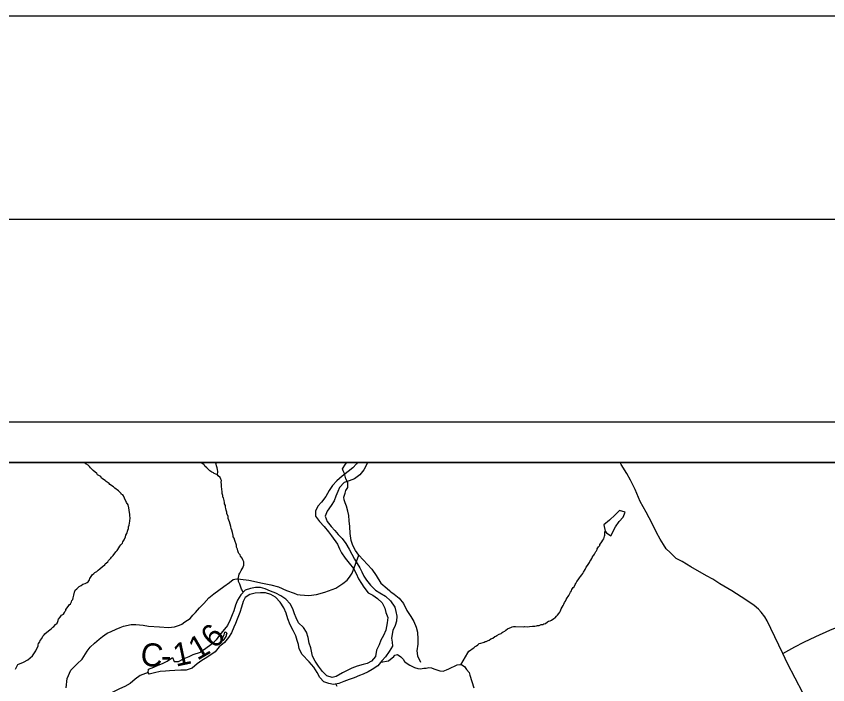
# Model space of a CAD drawing. Extents: x 0 to 34, y 0 to 22.
# Drawn here: x 4.243 to 6.245, y 20.352 to 22 of the extents above; entities that cross this region are included whole.
import ezdxf

# ---------------------------------------------------------------- set-up
doc = ezdxf.new("R2010")
doc.units = 0
for name, color, linetype in [('GM_X_Corporation', 7, 'Continuous'), ('GM_X_County_Road', 7, 'Continuous'), ('GM_X_County_Road_Text', 7, 'Continuous'), ('GM_X_Major_River', 7, 'Continuous'), ('GM_X_Minor_Lake', 7, 'Continuous'), ('GM_X_Minor_River', 7, 'Continuous'), ('GM_X_Township_Road', 7, 'Continuous'), ('SH_Border', 7, 'Continuous'), ('SH_Cut_Line', 7, 'Continuous'), ('SH_Data', 7, 'Continuous')]:
    doc.layers.add(name, color=color, linetype=linetype)

msp = doc.modelspace()

# ---------------------------------------------------------------- linework, layer by layer
at = {"layer": 'GM_X_Corporation'}
msp.add_lwpolyline([(8.9, 20.9), (3.0971, 20.9)], dxfattribs=at)
at = {"layer": 'GM_X_County_Road'}
for points in [[(5.0545, 20.8659), (5.0528, 20.8726), (5.0493, 20.8796), (5.0479, 20.8846), (5.0549, 20.8958), (5.0585, 20.9)], [(4.3659, 20.3445), (4.3681, 20.367), (4.3778, 20.3878), (4.3931, 20.4032), (4.4056, 20.4152), (4.4175, 20.4347), (4.425, 20.4444), (4.436, 20.4548), (4.4474, 20.464), (4.4558, 20.471), (4.467, 20.4788), (4.4771, 20.4833), (4.4892, 20.4889), (4.4991, 20.4928), (4.5074, 20.4961), (4.5266, 20.5006), (4.5378, 20.5006), (4.5561, 20.4984), (4.5692, 20.4966), (4.5959, 20.4944), (4.6182, 20.4934), (4.633, 20.495), (4.6452, 20.4989), (4.6513, 20.501), (4.659, 20.5073), (4.6717, 20.5154), (4.6788, 20.5233), (4.6853, 20.5303), (4.6949, 20.5419), (4.7053, 20.5523), (4.7177, 20.5663), (4.7301, 20.5758), (4.755, 20.5938), (4.7686, 20.604), (4.7776, 20.611), (4.7865, 20.6129), (4.7962, 20.612), (4.8169, 20.6094), (4.85, 20.6025), (4.8706, 20.598), (4.8897, 20.5929), (4.9094, 20.5844), (4.928, 20.5775), (4.9354, 20.5746), (4.9433, 20.5733), (4.9538, 20.5728), (4.9647, 20.5723), (4.9833, 20.5741), (5.0042, 20.58), (5.0315, 20.5902), (5.0485, 20.6011), (5.0589, 20.6095), (5.065, 20.6174), (5.0717, 20.627), (5.0796, 20.6492), (5.0881, 20.6717), (5.0799, 20.6829), (5.073, 20.6955), (5.0694, 20.7073), (5.0665, 20.7245), (5.0656, 20.7423), (5.064, 20.7561), (5.0631, 20.7693), (5.0605, 20.7802), (5.0571, 20.7918), (5.0542, 20.8005), (5.0515, 20.8079), (5.0511, 20.8142), (5.0542, 20.8242), (5.0562, 20.8305), (5.0605, 20.838), (5.0611, 20.8448), (5.0605, 20.8506), (5.0562, 20.8592), (5.0545, 20.8659)]]:
    msp.add_lwpolyline(points, dxfattribs=at)
at = {"layer": 'GM_X_Major_River'}
for points in [[(5.0843, 20.9), (5.0818, 20.8967), (5.0729, 20.8866), (5.0613, 20.8773), (5.0467, 20.8659), (5.0336, 20.8547), (5.0232, 20.8432), (5.015, 20.8308), (5.0067, 20.8162), (4.9955, 20.802), (4.9869, 20.7919), (4.9814, 20.7795), (4.9812, 20.7673), (4.9908, 20.7547), (5.0022, 20.7419), (5.013, 20.7288), (5.0207, 20.7192), (5.0355, 20.6985), (5.0406, 20.6866), (5.0449, 20.6767), (5.0541, 20.6636), (5.0637, 20.6513), (5.0745, 20.6382), (5.0811, 20.6259), (5.0872, 20.6129), (5.0942, 20.6018), (5.1005, 20.5922), (5.1108, 20.5787), (5.1224, 20.5724), (5.134, 20.5643), (5.1456, 20.5542), (5.1521, 20.5404), (5.1542, 20.5298), (5.1596, 20.5175), (5.1579, 20.5043), (5.1549, 20.4861), (5.1489, 20.4734), (5.1419, 20.4621), (5.1382, 20.45), (5.1316, 20.4373), (5.129, 20.4214)], [(5.1101, 20.9), (5.1095, 20.8988), (5.1001, 20.8819), (5.09, 20.8696), (5.0773, 20.8596), (5.0643, 20.8545), (5.0517, 20.8502), (5.0401, 20.8383), (5.0358, 20.8285), (5.0314, 20.8172), (5.0274, 20.8055), (5.0195, 20.7936), (5.0094, 20.7797), (5.005, 20.7673), (5.0101, 20.7547), (5.0193, 20.7424), (5.029, 20.7319), (5.0371, 20.7223), (5.0464, 20.7123), (5.0556, 20.7004), (5.0641, 20.6865), (5.0703, 20.6739), (5.0772, 20.6613), (5.0838, 20.6509), (5.0904, 20.6398), (5.0955, 20.6302), (5.1006, 20.6195), (5.1069, 20.6099), (5.1165, 20.5972), (5.1291, 20.5852), (5.14, 20.5786), (5.1535, 20.57), (5.1661, 20.5587), (5.1768, 20.5434), (5.1796, 20.5327), (5.1813, 20.5213), (5.1807, 20.5088), (5.1774, 20.4982), (5.1719, 20.4854), (5.1685, 20.4665), (5.1702, 20.457), (5.1708, 20.4472), (5.1626, 20.434), (5.1536, 20.4209)], [(4.9739, 20.4224), (4.9699, 20.4426), (4.9656, 20.4548), (4.9628, 20.4681), (4.9589, 20.4814), (4.9516, 20.4933), (4.9393, 20.5046), (4.9331, 20.5168), (4.9291, 20.5264), (4.9248, 20.5393), (4.9182, 20.5512), (4.9078, 20.5632), (4.8959, 20.5714), (4.8835, 20.578), (4.8703, 20.5828), (4.8572, 20.5884), (4.8455, 20.5913), (4.8334, 20.5919), (4.8208, 20.5894), (4.8079, 20.5847), (4.797, 20.5736), (4.7888, 20.5601), (4.7837, 20.5477), (4.7792, 20.5345), (4.7752, 20.5239), (4.7708, 20.5119), (4.7641, 20.498), (4.744, 20.4741), (4.7358, 20.4625), (4.723, 20.4502), (4.7104, 20.4409), (4.6977, 20.4325)], [(4.948, 20.4267), (4.9411, 20.4404), (4.939, 20.4515), (4.9362, 20.461), (4.9322, 20.4728), (4.926, 20.4858), (4.9184, 20.5), (4.913, 20.5145), (4.9087, 20.5286), (4.9025, 20.5417), (4.8937, 20.5551), (4.8826, 20.5678), (4.8706, 20.5741), (4.8577, 20.5781), (4.8453, 20.5787), (4.8324, 20.5778), (4.819, 20.5747), (4.8075, 20.5673), (4.8028, 20.5575), (4.7983, 20.5432), (4.7943, 20.53), (4.7879, 20.5134), (4.7836, 20.5033), (4.7796, 20.4935), (4.7736, 20.48), (4.7662, 20.4683), (4.7569, 20.456), (4.7434, 20.4453), (4.7333, 20.4333)], [(4.7515, 20.4624), (4.7515, 20.462), (4.7538, 20.4616), (4.7561, 20.4635), (4.7576, 20.4657), (4.7587, 20.468), (4.7606, 20.4706), (4.7614, 20.4728), (4.7617, 20.4754), (4.7629, 20.478), (4.761, 20.481), (4.7591, 20.4814), (4.7568, 20.4803), (4.7553, 20.478), (4.7545, 20.4747), (4.7527, 20.4691), (4.7511, 20.4668), (4.7505, 20.465)], [(4.7505, 20.465), (4.7515, 20.4624)], [(4.7333, 20.4333), (4.7132, 20.4187), (4.7006, 20.4113), (4.6891, 20.4035), (4.6767, 20.3931), (4.6622, 20.388), (4.6489, 20.3875), (4.6337, 20.3873), (4.6208, 20.386), (4.6109, 20.3851), (4.598, 20.3845), (4.5842, 20.3813), (4.5705, 20.3778), (4.5679, 20.3824)], [(4.5679, 20.3824), (4.5692, 20.3907), (4.5818, 20.3954), (4.5929, 20.4002), (4.6032, 20.4046), (4.6151, 20.4101), (4.6282, 20.419), (4.6322, 20.4094), (4.6432, 20.4089), (4.6574, 20.4162), (4.6696, 20.4213), (4.6792, 20.4265), (4.6977, 20.4325)], [(5.1536, 20.4209), (5.1443, 20.4112), (5.135, 20.3988), (5.1211, 20.3895), (5.1112, 20.3836), (5.0989, 20.3777), (5.0894, 20.3744), (5.0764, 20.369), (5.0641, 20.3646), (5.0508, 20.3603), (5.0385, 20.3548), (5.0256, 20.3523), (5.0135, 20.3552), (5.0014, 20.3588), (4.9917, 20.3696), (4.9854, 20.3823), (4.9765, 20.3953), (4.9653, 20.4081), (4.948, 20.4267)], [(5.129, 20.4214), (5.1188, 20.4097), (5.1088, 20.4045), (5.0985, 20.4017), (5.084, 20.3973), (5.071, 20.3926), (5.0607, 20.3882), (5.0473, 20.3812), (5.032, 20.3724), (5.0224, 20.3699), (5.0088, 20.3739), (4.998, 20.3847), (4.9887, 20.3978), (4.9805, 20.4101), (4.9739, 20.4224)], [(4.5679, 20.3824), (4.5488, 20.3747), (4.5365, 20.3658), (4.5234, 20.3546), (4.5104, 20.3472), (4.4977, 20.3417), (4.4847, 20.3355), (4.4709, 20.3285), (4.4605, 20.3188), (4.4533, 20.312)]]:
    msp.add_lwpolyline(points, dxfattribs=at)
at = {"layer": 'GM_X_Minor_Lake'}
msp.add_line((5.6925, 20.7463), (5.6956, 20.7304), dxfattribs=at)
for points in [[(5.6956, 20.7304), (5.6993, 20.7264), (5.7094, 20.7194), (5.7209, 20.7412), (5.7302, 20.7543), (5.7403, 20.7651), (5.7447, 20.7775), (5.7312, 20.7816), (5.7203, 20.7704), (5.7064, 20.7578), (5.6925, 20.7463)], [(4.2406, 20.3904), (4.2469, 20.4021), (4.2603, 20.4079), (4.2711, 20.4134), (4.2831, 20.4235), (4.2909, 20.4355)]]:
    msp.add_lwpolyline(points, dxfattribs=at)
at = {"layer": 'GM_X_Minor_River'}
for points in [[(4.4647, 20.8526), (4.4625, 20.8557), (4.4531, 20.8613), (4.4513, 20.8651), (4.443, 20.8691), (4.4412, 20.8726), (4.4323, 20.8804), (4.4256, 20.8866), (4.4234, 20.8897), (4.4205, 20.8932), (4.4145, 20.8964), (4.4123, 20.9)], [(4.8027, 20.5794), (4.7997, 20.5847), (4.7982, 20.5878), (4.7968, 20.5924), (4.795, 20.597), (4.7944, 20.5996), (4.7911, 20.6066), (4.7908, 20.6104), (4.7905, 20.6138), (4.791, 20.616), (4.7927, 20.6243), (4.7943, 20.6273), (4.7959, 20.6299), (4.7979, 20.6337), (4.8003, 20.6378), (4.8018, 20.6404), (4.8023, 20.6427), (4.8039, 20.6468), (4.8044, 20.6521), (4.8045, 20.6548), (4.8016, 20.6602), (4.8005, 20.6636), (4.7957, 20.6687), (4.7951, 20.6725), (4.7917, 20.6752), (4.791, 20.6775), (4.7892, 20.6821), (4.7886, 20.6863), (4.786, 20.6909), (4.7858, 20.6959), (4.7823, 20.7073), (4.7805, 20.7134), (4.778, 20.7169), (4.778, 20.72), (4.776, 20.7276), (4.775, 20.7329), (4.7728, 20.7375), (4.7725, 20.7421), (4.769, 20.7536), (4.7658, 20.7616), (4.7652, 20.7666), (4.7623, 20.7742), (4.762, 20.7777), (4.7603, 20.7823), (4.7596, 20.7868), (4.7589, 20.7895), (4.7586, 20.7937), (4.7569, 20.7979), (4.7562, 20.8013), (4.7555, 20.8059), (4.7538, 20.8124), (4.7527, 20.8147), (4.7521, 20.8185), (4.751, 20.8231), (4.7511, 20.8254), (4.7504, 20.8288), (4.7501, 20.8322), (4.7498, 20.8353), (4.7492, 20.8398), (4.7489, 20.8436), (4.749, 20.8459), (4.7487, 20.8512), (4.7488, 20.8558), (4.7478, 20.8589), (4.746, 20.8627), (4.7411, 20.867), (4.7393, 20.8693), (4.7314, 20.8729), (4.7292, 20.8741), (4.725, 20.8758), (4.7206, 20.8789), (4.715, 20.884), (4.7131, 20.8863), (4.7076, 20.891), (4.7061, 20.8937), (4.7005, 20.8984), (4.6995, 20.9)], [(4.7393, 20.8693), (4.7399, 20.878), (4.7393, 20.8826), (4.7382, 20.8868), (4.7379, 20.8895), (4.7368, 20.8918), (4.7358, 20.896), (4.7351, 20.8983), (4.7346, 20.9)], [(4.2909, 20.4355), (4.2967, 20.4476), (4.2972, 20.4499), (4.2973, 20.4537), (4.3008, 20.4578), (4.302, 20.4608), (4.3055, 20.4656), (4.3087, 20.4716), (4.3119, 20.4753), (4.3134, 20.4775), (4.3227, 20.4849), (4.3259, 20.4875), (4.3294, 20.4908), (4.3332, 20.4937), (4.3356, 20.4956), (4.3395, 20.5004), (4.3437, 20.5037), (4.345, 20.5082), (4.347, 20.5135), (4.351, 20.5187), (4.3545, 20.5231), (4.3595, 20.526), (4.3615, 20.5302), (4.3627, 20.5324), (4.365, 20.535), (4.3655, 20.5376), (4.3706, 20.5451), (4.373, 20.5488), (4.3765, 20.551), (4.3793, 20.5566), (4.3801, 20.5593), (4.3821, 20.5619), (4.3833, 20.566), (4.3841, 20.5694), (4.3846, 20.5724), (4.3867, 20.58), (4.3871, 20.5826), (4.3884, 20.5852), (4.3926, 20.5885), (4.3977, 20.5937), (4.4031, 20.5962), (4.4073, 20.5995), (4.4131, 20.6013), (4.4177, 20.6038), (4.4204, 20.6053), (4.4216, 20.6079), (4.4232, 20.6105), (4.4244, 20.6139), (4.4256, 20.6161), (4.4279, 20.6187), (4.4303, 20.6232), (4.4338, 20.6258), (4.4365, 20.6284), (4.4415, 20.6309), (4.445, 20.6342), (4.4493, 20.6375), (4.4555, 20.6434), (4.461, 20.6474), (4.4625, 20.6501), (4.4687, 20.6548), (4.4703, 20.6582), (4.4758, 20.6638), (4.4778, 20.6664), (4.4821, 20.6708), (4.4833, 20.673), (4.4872, 20.6771), (4.4884, 20.6797), (4.4919, 20.6827), (4.4931, 20.6853), (4.4982, 20.6935), (4.501, 20.6972), (4.5052, 20.7013), (4.5061, 20.7043), (4.5092, 20.7092), (4.5121, 20.7163), (4.5133, 20.7208), (4.5157, 20.7249), (4.5178, 20.7328), (4.5195, 20.7374), (4.5199, 20.7408), (4.5216, 20.7456), (4.5224, 20.7502), (4.523, 20.7555), (4.5235, 20.7638), (4.5233, 20.7687), (4.5226, 20.7726), (4.5224, 20.7767), (4.5204, 20.7882), (4.519, 20.7954), (4.5146, 20.8016), (4.5099, 20.8116), (4.5071, 20.8174), (4.5056, 20.8197), (4.5022, 20.8213), (4.5019, 20.8236), (4.4948, 20.8298), (4.4859, 20.8365), (4.4826, 20.84), (4.474, 20.8455), (4.4718, 20.8483), (4.4647, 20.8526)], [(5.6762, 20.6873), (5.6794, 20.6922), (5.6821, 20.6951), (5.6826, 20.6974), (5.6857, 20.7015), (5.6877, 20.7045), (5.6897, 20.7086), (5.692, 20.7116), (5.6937, 20.7183), (5.6945, 20.7206), (5.6951, 20.7282), (5.6956, 20.7304)], [(5.3393, 20.4013), (5.3567, 20.4309), (5.3595, 20.435), (5.3637, 20.4375), (5.3672, 20.4404), (5.3719, 20.443), (5.3746, 20.4459), (5.3781, 20.4477), (5.3816, 20.4507), (5.3847, 20.4533), (5.3889, 20.4547), (5.3946, 20.456), (5.3973, 20.4571), (5.3996, 20.4582), (5.4023, 20.4589), (5.4069, 20.461), (5.4092, 20.4621), (5.4138, 20.4654), (5.4184, 20.4668), (5.4231, 20.4705), (5.4258, 20.4719), (5.4285, 20.473), (5.4342, 20.4762), (5.4369, 20.4777), (5.4392, 20.478), (5.4419, 20.4806), (5.4443, 20.4821), (5.4481, 20.4842), (5.4508, 20.4868), (5.4547, 20.4894), (5.4601, 20.4923), (5.4628, 20.4933), (5.4658, 20.4944), (5.4693, 20.4951), (5.4742, 20.4953), (5.4951, 20.4948), (5.4978, 20.4951), (5.5035, 20.4949), (5.5092, 20.4955), (5.516, 20.4961), (5.5221, 20.4967), (5.5259, 20.497), (5.529, 20.4977), (5.5324, 20.4983), (5.5378, 20.5001), (5.5416, 20.5008), (5.5447, 20.5022), (5.5485, 20.5032), (5.5535, 20.5069), (5.5562, 20.5083), (5.5597, 20.5098), (5.5635, 20.5112), (5.5689, 20.5152), (5.5724, 20.517), (5.5759, 20.5207), (5.5782, 20.5233), (5.5814, 20.5274), (5.5834, 20.5308), (5.5857, 20.5345), (5.5874, 20.5394), (5.5898, 20.5435), (5.5918, 20.5472), (5.5934, 20.5506), (5.5954, 20.5544), (5.5977, 20.5581), (5.5997, 20.5618), (5.6021, 20.5659), (5.6045, 20.5693), (5.6061, 20.5723), (5.6073, 20.5749), (5.6085, 20.5772), (5.6105, 20.5801), (5.6124, 20.5835), (5.6137, 20.5865), (5.6164, 20.5917), (5.6188, 20.5936), (5.6212, 20.5992), (5.6235, 20.6014), (5.6259, 20.6067), (5.6291, 20.6104), (5.6319, 20.6156), (5.6346, 20.6186), (5.6377, 20.6227), (5.6409, 20.6264), (5.6425, 20.6294), (5.6464, 20.6361), (5.6489, 20.6414), (5.6524, 20.6462), (5.6536, 20.6484), (5.6567, 20.6533), (5.6576, 20.6555), (5.6599, 20.6589), (5.6627, 20.663), (5.6639, 20.6652), (5.6659, 20.6694), (5.6679, 20.6716), (5.6694, 20.6742), (5.6726, 20.6802), (5.6742, 20.6824), (5.6758, 20.685), (5.6762, 20.6873)], [(5.1418, 20.4079), (5.1608, 20.4105), (5.1741, 20.4212)], [(5.1741, 20.4212), (5.1768, 20.4252), (5.1829, 20.4266), (5.1912, 20.4208), (5.1976, 20.4153), (5.2009, 20.4092), (5.2069, 20.4042), (5.2136, 20.3998), (5.2189, 20.3975), (5.2253, 20.3943), (5.2333, 20.3919), (5.2397, 20.3914), (5.2485, 20.3924), (5.2538, 20.3931), (5.2607, 20.3948), (5.2668, 20.3936), (5.2728, 20.3912), (5.2826, 20.3876), (5.2879, 20.3864), (5.2959, 20.3851), (5.3039, 20.3888), (5.3101, 20.3913), (5.3166, 20.3942), (5.3239, 20.3979), (5.3308, 20.4012), (5.3369, 20.4015), (5.3418, 20.401), (5.3486, 20.3971), (5.3534, 20.3898), (5.3597, 20.3824), (5.3619, 20.3752), (5.3669, 20.3595), (5.372, 20.3442)], [(5.0312, 20.3534), (5.0333, 20.3482)]]:
    msp.add_lwpolyline(points, dxfattribs=at)
at = {"layer": 'GM_X_Township_Road'}
for points in [[(6.2024, 20.2959), (6.1451, 20.4046), (6.1343, 20.4288), (6.1044, 20.4906), (6.0955, 20.5098), (6.0891, 20.5192), (6.0806, 20.5312), (6.0737, 20.5379), (6.063, 20.5476), (6.0428, 20.5614), (6.008, 20.5834), (5.9785, 20.6006), (5.9609, 20.6121), (5.9458, 20.6208), (5.9072, 20.6425), (5.8852, 20.6556), (5.8711, 20.6635), (5.8639, 20.6699), (5.856, 20.6776), (5.8465, 20.6873), (5.8394, 20.6978), (5.8317, 20.7106), (5.822, 20.7269), (5.8115, 20.7495), (5.7964, 20.7773), (5.7818, 20.8039), (5.7698, 20.8336), (5.7583, 20.8559), (5.7491, 20.8725), (5.7353, 20.8948), (5.7324, 20.9)], [(5.0881, 20.6717), (5.1199, 20.6366), (5.1309, 20.6215), (5.142, 20.6022), (5.1577, 20.5893), (5.1646, 20.5833)], [(5.1646, 20.5833), (5.1672, 20.5811), (5.1754, 20.5751), (5.1877, 20.5657), (5.1981, 20.5518), (5.2066, 20.5348), (5.2164, 20.5203), (5.2236, 20.5077), (5.2293, 20.4935), (5.2328, 20.4818), (5.2331, 20.4642), (5.2331, 20.4516), (5.2312, 20.4352), (5.2324, 20.4229), (5.24, 20.4074)], [(6.1343, 20.4288), (6.1639, 20.4454), (6.1861, 20.4571), (6.2151, 20.471), (6.2499, 20.4862), (6.2884, 20.5018), (6.2987, 20.5085), (6.3087, 20.514), (6.3175, 20.5202), (6.3248, 20.5265)]]:
    msp.add_lwpolyline(points, dxfattribs=at)
at = {"layer": 'SH_Border'}
msp.add_lwpolyline([(1.5, 21.5), (33.5, 21.5), (33.5, 0.5), (1.5, 0.5)], close=True, dxfattribs=at)
at = {"layer": 'SH_Cut_Line'}
msp.add_lwpolyline([(0, 0), (34, 0), (34, 22), (0, 22)], close=True, dxfattribs=at)
at = {"layer": 'SH_Data'}
for p, q in [((2, 21), (9, 21)), ((2.1, 20.9), (8.9, 20.9))]:
    msp.add_line(p, q, dxfattribs=at)

# ---------------------------------------------------------------- texts
at = {"layer": 'GM_X_County_Road_Text'}
for s, rotation, p in [('6', 45.1854, (4.732, 20.4381)), ('1', 30.3837, (4.6892, 20.4106)), ('C', 353.9154, (4.5472, 20.4004)), ('1', 11.9622, (4.6364, 20.3962)), ('-', 359.3244, (4.5995, 20.3951))]:
    msp.add_text(s, height=0.0568, rotation=rotation, dxfattribs=at).set_placement(p)

doc.saveas('drawing.dxf')
